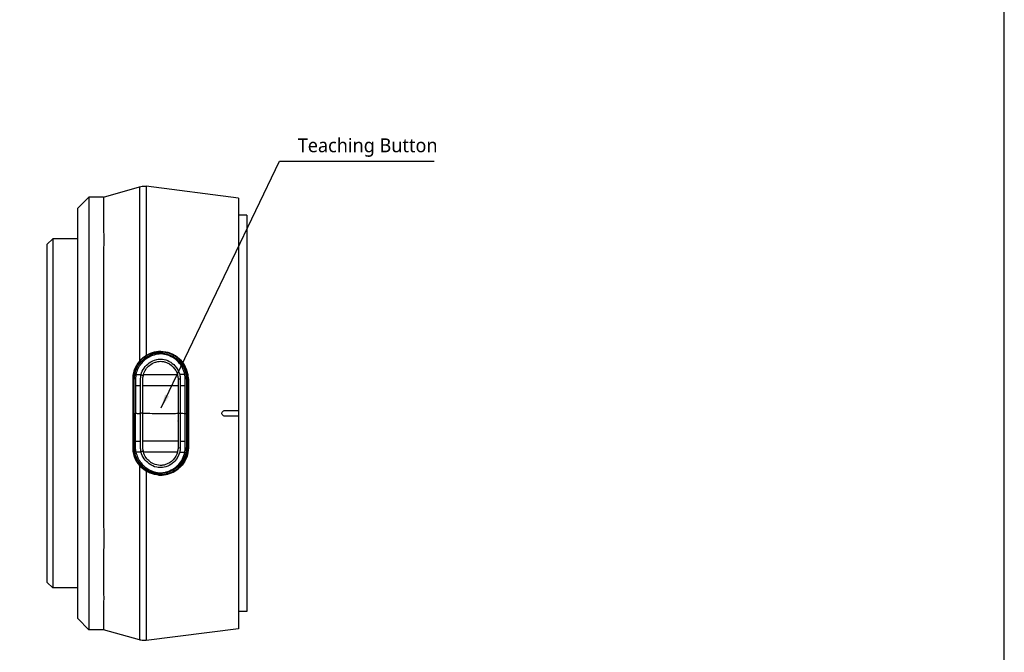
# Model space of a CAD drawing. Header units: millimetres. Extents: x 0 to 4378, y 0 to 2397.
# Tile 281 of 330: x 3597 to 3774, y 96 to 210. Entities that reach past the tile are written whole.
import ezdxf
from ezdxf.enums import TextEntityAlignment as Align

# ---------------------------------------------------------------- set-up
doc = ezdxf.new("R2010")
doc.units = ezdxf.units.MM
doc.header["$LTSCALE"] = 0.2
doc.layers.add('05_Section Line', color=3, linetype='Continuous')
doc.styles.add('Rainbow-2.5 Style', font='malgunsl.ttf')
doc.dimstyles.new('Rainbow-2.5 Style$7', dxfattribs={"dimtxt": 2.5, "dimasz": 2.5, "dimexe": 1, "dimexo": 1, "dimgap": 1, "dimtad": 1, "dimdsep": 46, "dimtxsty": 'Rainbow-2.5 Style', "dimcen": 0, "dimclrd": 251, "dimclre": 251, "dimclrt": 7, "dimazin": 3, "dimtp": 0.1, "dimtm": 0.1, "dimtfac": 0.71, "dimtmove": 0, "dimatfit": 3, "dimfxl": 1, "dimlwd": -1, "dimlwe": -1, "dimarcsym": 1})

# ---------------------------------------------------------------- blocks, each defined once
blk = doc.blocks.new('A$Ca39800c7')
for p, q in [((-25.85, 74.75), (-19.37, 76.6)), ((-18.17, 76.69), (-18.17, 76.69)), ((-1.5, 74.57), (-18.17, 76.69)), ((-30.5, 72.75), (-28.5, 74.75)), ((-28.5, 74.75), (-28.5, -3.25)), ((-25.85, 74.75), (-28.5, 74.75)), ((-1.5, 74.57), (-1.5, 36.25)), ((-30.5, -1.25), (-30.5, 72.75)), ((0, 71.5), (-1.5, 71.5)), ((0, 71.5), (0, 0)), ((-36, 66.23), (-35, 67.23)), ((-36, 5.27), (-36, 66.23)), ((-35, 67.23), (-35, 4.27)), ((-30.5, 67.23), (-35, 67.23)), ((-18.17, 62.68), (-18.17, 62.68)), ((-18.17, 49.74), (-18.17, 49.74)), ((-15.61, 46.79), (-15.61, 46.62)), ((-10.54, 41.98), (-10.54, 35.84)), ((-10.54, 35.84), (-10.54, 29.52)), ((-4, 36.25), (-1.5, 36.25)), ((-1.5, 36.25), (-1.5, 35.25)), ((-1.5, 35.25), (-4, 35.25)), ((-1.5, 35.25), (-1.5, -3.07)), ((-18.17, 25.29), (-18.17, 25.29)), ((-18.17, 24.89), (-18.17, 24.89)), ((-18.17, 24.89), (-18.17, 24.89)), ((-15.61, 24.87), (-15.61, 24.7)), ((-18.17, 21.76), (-18.17, 21.76)), ((-18.17, 12.32), (-18.17, 12.32)), ((-18.17, 8.82), (-18.17, 8.82)), ((-18.17, 8.19), (-18.17, 8.19)), ((-36, 5.27), (-35, 4.27)), ((-30.5, 4.27), (-35, 4.27)), ((-18.17, 2.9), (-18.17, 2.9)), ((0, 0), (-1.5, 0)), ((-30.5, -1.25), (-28.5, -3.25)), ((-25.84, -3.25), (-28.5, -3.25)), ((-19.37, -5.1), (-25.84, -3.25)), ((-1.5, -3.07), (-18.17, -5.19))]:
    blk.add_line(p, q)
for centre, radius, start, end in [((-15.59, 42.1), 1, 140.3419, 140.3443), ((-15.59, 42.1), 0.784, 125.4561, 125.4593), ((-12.54, 39.1), 1.5, 85.1175, 85.1294), ((-17, 37.75), 5.7, 323.6536, 323.6599), ((-12.54, 32.4), 1.5, 274.8714, 274.8833), ((-15.59, 29.4), 1, 220.0674, 220.0698), ((-15.59, 29.4), 0.784, 235.2418, 235.2452)]:
    blk.add_arc(centre, radius, start, end)
for centre, major_axis, ratio, start_param, end_param in [((-19.01, 42.67), (-0.32, 0.245), 0.075438, 3.612818, 4.930109), ((-13.89, 42.31), (-4.85, -0.48), 0.710711, 6.022517, 6.101881), ((-13.45, 42.74), (-9.2, 0), 0.000256, 4.463745, 4.565677), ((-12.09, 42.04), (0.358, 0.027), 0.131782, 3.604181, 4.930859), ((-10.48, 35.68), (0.18, -41.49), 0.036589, 4.559242, 4.590015), ((-13.34, 40.72), (9.2, 0), 0.001532, 1.32558, 1.425488), ((-19.08, 35.76), (0.357, 0.005), 0.003776, 0.498716, 1.824805), ((-12.1, 35.76), (-0.355, 0), 0.003264, 0.504073, 1.825381), ((-10.5, 35.81), (-0.18, -41.43), 0.03628, 4.834741, 4.865555), ((-13.34, 30.77), (-9.2, 0), 0.001532, 1.716105, 1.816012), ((-19, 28.81), (0.316, 0.251), 0.0374, 4.493693, 5.810616), ((-13.89, 29.18), (-4.85, 0.48), 0.710711, 0.181304, 0.260667), ((-12.09, 29.46), (-0.358, 0.024), 0.119275, 4.493179, 5.819857), ((-13.45, 28.76), (-9.2, 0), 0.000256, 1.717508, 1.81944)]:
    blk.add_ellipse(centre, major_axis=major_axis, ratio=ratio, start_param=start_param, end_param=end_param)
for points, knots in [([(-19.37, 76.6), (-19.05, 76.69), (-18.72, 76.73), (-18.32, 76.71), (-18.24, 76.7), (-18.17, 76.69)], [0, 0, 0, 0, 0.0981981, 0.0981981, 0.1210621, 0.1210621, 0.1210621, 0.1210621]), ([(-19.37, 76.6), (-19.37, 76.6), (-19.37, 76.6), (-19.37, 76.59), (-19.37, 76.58), (-19.37, 76.54), (-19.37, 76.49), (-19.37, 76.21), (-19.37, 75.39), (-19.37, 74.66), (-19.37, 74.47), (-19.37, 74.29), (-19.37, 74.12), (-19.37, 73.55), (-19.37, 72.98), (-19.37, 72.51), (-19.37, 71.94), (-19.37, 71.52), (-19.37, 71.31), (-19.37, 69.79), (-19.37, 68.51), (-19.37, 67.9), (-19.37, 67.72), (-19.37, 67.59), (-19.37, 67.53), (-19.37, 67.05), (-19.37, 66.34), (-19.37, 65.32), (-19.37, 63.99), (-19.37, 63.13), (-19.37, 62.9), (-19.37, 62.77), (-19.37, 62.64), (-19.37, 62.51), (-19.37, 60.94), (-19.37, 59.26), (-19.37, 57.52), (-19.37, 55.97), (-19.37, 54), (-19.37, 51.58), (-19.37, 50.78), (-19.37, 49.72), (-19.37, 48.38), (-19.37, 47.44), (-19.37, 46.37), (-19.37, 45.16)], [-0.5075968, -0.5075968, -0.5075968, -0.5075968, -0.5, -0.5, -0.5, -0.4848641, -0.4848641, -0.4848641, -0.3973591, -0.3973591, -0.3973591, -0.375, -0.375, -0.375, -0.3465594, -0.3465594, -0.3465594, -0.3125, -0.3125, -0.3125, -0.2645883, -0.2645883, -0.2645883, -0.25, -0.25, -0.25, -0.21875, -0.21875, -0.21875, -0.1875, -0.1875, -0.1875, -0.1826751, -0.1826751, -0.1826751, -0.125, -0.125, -0.125, -0.0625, -0.0625, -0.0625, -0.0258077, -0.0258077, -0.0258077, 0, 0, 0, 0]), ([(-18.17, 76.69), (-18.17, 76.69), (-18.17, 76.69), (-18.17, 76.68), (-18.17, 76.64), (-18.17, 76.4), (-18.17, 75.98), (-18.17, 75.55), (-18.17, 74.93), (-18.17, 74.15), (-18.17, 73.36), (-18.17, 72.4), (-18.17, 71.27), (-18.17, 70.14), (-18.17, 68.83), (-18.17, 67.39), (-18.17, 65.95), (-18.17, 64.37), (-18.17, 62.66), (-18.17, 60.94), (-18.17, 59.08), (-18.17, 57.15), (-18.17, 53.75), (-18.17, 50.05), (-18.17, 46.17)], [-0.5034941, -0.5034941, -0.5034941, -0.5034941, -0.4959406, -0.4959406, -0.4959406, -0.4320026, -0.4320026, -0.4320026, -0.3680646, -0.3680646, -0.3680646, -0.3041266, -0.3041266, -0.3041266, -0.2401886, -0.2401886, -0.2401886, -0.1762506, -0.1762506, -0.1762506, -0.1123126, -0.1123126, -0.1123126, 0, 0, 0, 0]), ([(-25.85, 74.75), (-25.85, 74.75), (-25.84, 74.74), (-25.84, 74.67), (-25.84, 74.6), (-25.83, 74.43), (-25.83, 74.34), (-25.82, 74), (-25.82, 73.68), (-25.82, 72.93), (-25.83, 72.53), (-25.84, 71.61), (-25.84, 71.09), (-25.83, 69.73), (-25.82, 68.85), (-25.81, 67.31), (-25.81, 66.7), (-25.82, 65.08), (-25.83, 64.02), (-25.85, 61.01), (-25.83, 58.96), (-25.81, 54.29), (-25.83, 51.65), (-25.84, 47.89), (-25.84, 46.88), (-25.84, 44.14), (-25.84, 42.38), (-25.84, 40.11), (-25.84, 39.6), (-25.84, 38.48), (-25.84, 37.87), (-25.84, 36.61), (-25.84, 35.96), (-25.84, 34.91), (-25.84, 34.51), (-25.84, 33.97), (-25.84, 33.83), (-25.84, 32.33), (-25.83, 30.97), (-25.81, 25.3), (-25.85, 21.13), (-25.82, 15.94), (-25.81, 14.64), (-25.81, 12.6), (-25.81, 11.82), (-25.83, 8.91), (-25.85, 6.94), (-25.82, 3.98), (-25.81, 2.87), (-25.82, 0.91), (-25.83, 0.07), (-25.84, -1.29), (-25.84, -1.82), (-25.84, -2.51), (-25.84, -2.73), (-25.84, -3.07), (-25.84, -3.17), (-25.84, -3.24), (-25.84, -3.25), (-25.84, -3.25)], [-18.187613, -18.187613, -18.187613, -18.187613, -18.013356, -18.013356, -17.752865, -17.752865, -17.569307, -17.569307, -17.129255, -17.129255, -16.762146, -16.762146, -16.387459, -16.387459, -15.882593, -15.882593, -15.586977, -15.586977, -15.126345, -15.126345, -14.357922, -14.357922, -13.491729, -13.491729, -13.178557, -13.178557, -12.649887, -12.649887, -12.498415, -12.498415, -12.318089, -12.318089, -12.124815, -12.124815, -12.007373, -12.007373, -11.964756, -11.964756, -11.555527, -11.555527, -10.242526, -10.242526, -9.787003, -9.787003, -9.494757, -9.494757, -8.658648, -8.658648, -8.069674, -8.069674, -7.481399, -7.481399, -6.943069, -6.943069, -6.570845, -6.570845, -6.198458, -6.198458, -6.048973, -6.048973, -6.048973, -6.048973]), ([(-15.61, 46.79), (-16.33, 46.79), (-17.04, 46.63), (-17.68, 46.34), (-18.32, 46.05), (-18.9, 45.61), (-19.37, 45.06)], [-96.425052, -96.425052, -96.425052, -96.425052, -94.283051, -94.283051, -94.283051, -92.14105, -92.14105, -92.14105, -92.14105]), ([(-18.17, 46.17), (-18.22, 46.14), (-18.27, 46.11), (-18.39, 46.03), (-18.44, 46), (-18.6, 45.88), (-18.7, 45.8), (-19.09, 45.48), (-19.29, 45.26), (-19.37, 45.16)], [-0.06400045, -0.06400045, -0.06400045, -0.06400045, -0.05698624, -0.05698624, -0.05040221, -0.05040221, -0.03728617, -0.03728617, -0.00001779, -0.00001779, -0.00001779, -0.00001779]), ([(-15.61, 46.62), (-15.96, 46.62), (-16.3, 46.57), (-16.63, 46.49), (-16.96, 46.41), (-17.29, 46.3), (-17.6, 46.15), (-17.6, 46.15), (-17.61, 46.14), (-17.61, 46.14), (-18.23, 45.84), (-18.79, 45.4), (-19.24, 44.86)], [-41.323422, -41.323422, -41.323422, -41.323422, -40.272392, -40.272392, -40.272392, -39.2015, -39.2015, -39.2015, -39.181422, -39.181422, -39.181422, -37.039421, -37.039421, -37.039421, -37.039421]), ([(-11.19, 42.74), (-11.33, 43.58), (-11.74, 44.37), (-12.93, 45.62), (-13.7, 46.08), (-14.95, 46.42), (-15.38, 46.48), (-16.23, 46.42), (-16.64, 46.31), (-17.43, 46.02), (-17.8, 45.82), (-18.49, 45.33), (-18.8, 45.03), (-19.07, 44.7)], [20.788547, 20.788547, 20.788547, 20.788547, 23.444982, 23.444982, 26.101901, 26.101901, 27.43036, 27.43036, 28.758819, 28.758819, 30.087278, 30.087278, 31.415738, 31.415738, 31.415738, 31.415738]), ([(-10.54, 41.98), (-10.55, 42.56), (-10.66, 43.15), (-11.09, 44.24), (-11.4, 44.75), (-12.21, 45.66), (-12.71, 46.06), (-13.85, 46.63), (-14.46, 46.81), (-15.63, 46.92), (-16.17, 46.89), (-17.21, 46.65), (-17.71, 46.45), (-18.17, 46.17)], [-1.063022, -1.063022, -1.063022, -1.063022, -0.884806, -0.884806, -0.707382, -0.707382, -0.517464, -0.517464, -0.327347, -0.327347, -0.164239, -0.164239, -0.000391, -0.000391, -0.000391, -0.000391]), ([(-10.71, 43.02), (-10.77, 43.28), (-10.84, 43.54), (-11.21, 44.39), (-11.59, 44.95), (-12.99, 46.35), (-14.3, 46.9), (-15.63, 46.89), (-16.01, 46.89), (-16.39, 46.84), (-16.76, 46.75)], [-6.828206, -6.828206, -6.828206, -6.828206, -6.019079, -6.019079, -4.012719, -4.012719, 0, 0, 0, 1.155097, 1.155097, 1.155097, 1.155097]), ([(-10.69, 35.75), (-10.69, 36.33), (-10.69, 37), (-10.69, 37.67), (-10.69, 37.75), (-10.68, 38.24), (-10.68, 38.73), (-10.7, 40.12), (-10.64, 41.01), (-10.69, 41.9), (-10.7, 42.16), (-10.72, 42.41), (-10.9, 43.81), (-11.53, 44.87), (-13.02, 46.14), (-14.1, 46.67), (-15.26, 46.79), (-15.61, 46.79)], [-110.190469, -110.190469, -110.190469, -110.190469, -108.47688, -108.211247, -108.211247, -108.211247, -106.754335, -106.754335, -104.09027, -104.09027, -104.09027, -103.311035, -103.311035, -99.867736, -99.867736, -97.495612, -96.425052, -96.425052, -96.425052, -96.425052]), ([(-15.61, 46.62), (-15.61, 46.62), (-15.6, 46.62), (-15.6, 46.62), (-15.25, 46.62), (-14.9, 46.58), (-14.56, 46.49), (-13.8, 46.31), (-13.1, 45.94), (-12.51, 45.43), (-12.51, 45.43), (-12.5, 45.43), (-12.5, 45.42), (-11.65, 44.68), (-11.07, 43.63), (-10.96, 42.53), (-10.96, 42.52), (-10.96, 42.52), (-10.96, 42.51), (-10.9, 41.96), (-10.89, 41.4), (-10.89, 40.84), (-10.9, 40.28), (-10.91, 39.72), (-10.9, 39.15), (-10.9, 38.59), (-10.9, 38.02), (-10.9, 37.45), (-10.9, 36.88), (-10.9, 36.32), (-10.9, 35.75)], [-13.766731, -13.766731, -13.766731, -13.766731, -13.746995, -13.746995, -13.746995, -12.677572, -12.677572, -12.677572, -10.325221, -10.325221, -10.325221, -10.30933, -10.30933, -10.30933, -6.88347, -6.88347, -6.88347, -6.871665, -6.871665, -6.871665, -5.161042, -5.161042, -5.161042, -3.441356, -3.441356, -3.441356, -1.714274, -1.714274, -1.714274, 0, 0, 0, 0]), ([(-19.37, 45.06), (-19.89, 44.44), (-20.25, 43.7), (-20.6, 42.14), (-20.51, 41.34), (-20.53, 39.76), (-20.53, 38.16), (-20.53, 36.56), (-20.53, 35.75)], [-92.14105, -92.14105, -92.14105, -92.14105, -89.768052, -89.768052, -87.395054, -87.395054, -85.022055, -82.649057, -82.649057, -82.649057, -82.649057]), ([(-19.37, 45.16), (-19.78, 44.69), (-20.09, 44.14), (-20.4, 43.26), (-20.48, 42.96), (-20.55, 42.5), (-20.56, 42.34), (-20.58, 42.03), (-20.58, 41.92), (-20.58, 41.72)], [-0.4608596, -0.4608596, -0.4608596, -0.4608596, -0.2319778, -0.2319778, -0.1176594, -0.1176594, -0.0605125, -0.0605125, -0.000004, -0.000004, -0.000004, -0.000004]), ([(-20.3, 35.76), (-20.3, 36.54), (-20.3, 37.32), (-20.3, 38.1), (-20.3, 38.88), (-20.3, 39.66), (-20.29, 40.43), (-20.29, 40.44), (-20.29, 40.44), (-20.29, 40.44), (-20.29, 41.21), (-20.35, 41.99), (-20.22, 42.75), (-20.22, 42.75), (-20.22, 42.76), (-20.22, 42.76), (-20.15, 43.15), (-20.03, 43.52), (-19.86, 43.87), (-19.7, 44.23), (-19.49, 44.56), (-19.24, 44.86)], [27.547428, 27.547428, 27.547428, 27.547428, 29.915632, 29.915632, 29.915632, 32.28311, 32.28311, 32.28311, 32.293424, 32.293424, 32.293424, 34.650769, 34.650769, 34.650769, 34.666423, 34.666423, 34.666423, 35.852922, 35.852922, 35.852922, 37.039421, 37.039421, 37.039421, 37.039421]), ([(-19.07, 44.7), (-19.11, 44.66), (-19.14, 44.62), (-19.2, 44.54), (-19.24, 44.49), (-19.32, 44.37), (-19.38, 44.29), (-19.47, 44.14), (-19.5, 44.08), (-19.58, 43.94), (-19.62, 43.86), (-19.79, 43.5), (-19.92, 43.14), (-19.99, 42.74)], [0, 0, 0, 0, 0.0146911, 0.0146911, 0.0270405, 0.0270405, 0.0580232, 0.0580232, 0.077436, 0.077436, 0.1037284, 0.1037284, 0.1923821, 0.1923821, 0.1923821, 0.1923821]), ([(-19.07, 42.75), (-18.88, 43.59), (-18.32, 44.33), (-17.63, 44.83), (-17.22, 45.13), (-16.75, 45.35), (-16.26, 45.46), (-15.92, 45.54), (-15.56, 45.56), (-15.21, 45.51), (-14.35, 45.41), (-13.55, 44.96), (-12.96, 44.33), (-12.54, 43.89), (-12.25, 43.33), (-12.1, 42.74)], [6.83821, 6.83821, 6.83821, 6.83821, 9.362067, 9.362067, 9.362067, 10.842339, 10.842339, 10.842339, 11.887217, 11.887217, 11.887217, 14.411544, 14.411544, 14.411544, 16.204654, 16.204654, 16.204654, 16.204654]), ([(-18.66, 42.74), (-18.48, 43.4), (-18.06, 43.99), (-17.52, 44.41), (-17.23, 44.65), (-16.9, 44.84), (-16.54, 44.96), (-16.45, 45), (-16.36, 45.02), (-16.26, 45.05)], [7.141582, 7.141582, 7.141582, 7.141582, 9.362054, 9.362054, 9.362054, 10.573628, 10.573628, 10.573628, 10.889931, 10.889931, 10.889931, 10.889931]), ([(-16.26, 45.05), (-15.97, 45.12), (-15.66, 45.15), (-15.15, 45.11), (-14.96, 45.07), (-14.77, 45.02)], [10.889931, 10.889931, 10.889931, 10.889931, 11.886462, 11.886462, 12.517617, 12.517617, 12.517617, 12.517617]), ([(-14.77, 45.02), (-14.21, 44.85), (-13.7, 44.52), (-12.92, 43.72), (-12.65, 43.25), (-12.52, 42.74)], [12.517617, 12.517617, 12.517617, 12.517617, 14.410588, 14.410588, 16.122649, 16.122649, 16.122649, 16.122649]), ([(-19.99, 42.74), (-20, 42.7), (-20, 42.67), (-20, 42.64), (-20.05, 42.34), (-20.06, 42.04), (-20.07, 41.74), (-20.08, 41.41), (-20.07, 41.07), (-20.07, 40.74)], [33.655801, 33.655801, 33.655801, 33.655801, 33.760716, 33.760716, 33.760716, 34.688162, 34.688162, 34.688162, 35.720545, 35.720545, 35.720545, 35.720545]), ([(-19.18, 40.74), (-19.18, 40.83), (-19.18, 40.92), (-19.18, 41.02), (-19.18, 41.03), (-19.18, 41.05), (-19.18, 41.07), (-19.18, 41.18), (-19.17, 41.3), (-19.17, 41.41), (-19.17, 41.52), (-19.17, 41.63), (-19.17, 41.74), (-19.16, 41.85), (-19.16, 41.96), (-19.15, 42.07), (-19.15, 42.19), (-19.14, 42.3), (-19.12, 42.41), (-19.11, 42.52), (-19.09, 42.63), (-19.07, 42.75)], [4.856578, 4.856578, 4.856578, 4.856578, 5.128657, 5.128657, 5.128657, 5.185049, 5.185049, 5.185049, 5.513346, 5.513346, 5.513346, 5.841966, 5.841966, 5.841966, 6.171736, 6.171736, 6.171736, 6.503514, 6.503514, 6.503514, 6.83821, 6.83821, 6.83821, 6.83821]), ([(-18.66, 42.74), (-18.46, 42.74), (-18.25, 42.74), (-18.05, 42.74), (-17.23, 42.74), (-16.4, 42.74), (-15.56, 42.74), (-15.55, 42.74), (-15.54, 42.74), (-15.52, 42.74), (-14.68, 42.74), (-13.83, 42.74), (-13.03, 42.74), (-12.86, 42.74), (-12.69, 42.74), (-12.52, 42.74)], [-8.25646, -8.25646, -8.25646, -8.25646, -7.624618, -7.624618, -7.624618, -5.1247, -5.1247, -5.1247, -5.082989, -5.082989, -5.082989, -2.541442, -2.541442, -2.541442, -1.992945, -1.992945, -1.992945, -1.992945]), ([(-12.52, 42.74), (-12.49, 42.63), (-12.47, 42.52), (-12.45, 42.41), (-12.43, 42.3), (-12.42, 42.19), (-12.41, 42.08), (-12.41, 42.05), (-12.41, 42.02), (-12.41, 42)], [16.1226828, 16.1226828, 16.1226828, 16.1226828, 16.4885012, 16.4885012, 16.4885012, 16.8511653, 16.8511653, 16.8511653, 16.9347143, 16.9347143, 16.9347143, 16.9347143]), ([(-12.1, 42.74), (-12.08, 42.63), (-12.06, 42.52), (-12.04, 42.41), (-12.03, 42.3), (-12.02, 42.19), (-12.01, 42.08), (-12.01, 42.05), (-12.01, 42.03), (-12.01, 42)], [16.2046565, 16.2046565, 16.2046565, 16.2046565, 16.5350251, 16.5350251, 16.5350251, 16.8635253, 16.8635253, 16.8635253, 16.9347143, 16.9347143, 16.9347143, 16.9347143]), ([(-10.71, 43.02), (-10.67, 42.83), (-10.65, 42.63), (-10.61, 42.24), (-10.59, 42.04), (-10.58, 41.84)], [0, 0, 0, 0, 0.0591657, 0.0591657, 0.1183326, 0.1183326, 0.1183326, 0.1183326]), ([(-20.58, 41.72), (-20.58, 39.73), (-20.58, 37.74), (-20.58, 33.75), (-20.58, 31.77), (-20.58, 29.78)], [0, 0, 0, 0, 0.604975, 0.604975, 1.212492, 1.212492, 1.212492, 1.212492]), ([(-18.77, 40.74), (-18.77, 40.76), (-18.77, 40.78), (-18.77, 41.36), (-18.79, 41.91), (-18.72, 42.46)], [5.06648, 5.06648, 5.06648, 5.06648, 5.128657, 5.128657, 6.83821, 6.83821, 6.83821, 6.83821]), ([(-12.41, 42), (-12.41, 41.81), (-12.41, 41.54), (-12.41, 41.15), (-12.41, 40.94), (-12.41, 40.74)], [0, 0, 0, 0, 0.0569111, 0.0569111, 0.1273668, 0.1273668, 0.1273668, 0.1273668]), ([(-10.58, 29.65), (-10.56, 31.68), (-10.59, 33.71), (-10.6, 37.99), (-10.56, 39.82), (-10.58, 41.84)], [-1.156807, -1.156807, -1.156807, -1.156807, -0.607264, -0.607264, 0, 0, 0, 0]), ([(-20.07, 40.74), (-20.06, 39.91), (-20.07, 39.09), (-20.07, 37.43), (-20.07, 36.6), (-20.07, 35.77)], [35.720723, 35.720723, 35.720723, 35.720723, 38.259702, 38.259702, 40.798705, 40.798705, 40.798705, 40.798705]), ([(-19.17, 35.76), (-19.17, 36.59), (-19.17, 37.42), (-19.17, 38.67), (-19.17, 39.09), (-19.17, 39.91), (-19.18, 40.33), (-19.18, 40.74)], [-0.4980541, -0.4980541, -0.4980541, -0.4980541, -0.2482966, -0.2482966, -0.1249533, -0.1249533, -0.0001115, -0.0001115, -0.0001115, -0.0001115]), ([(-18.77, 35.77), (-18.77, 36.33), (-18.77, 36.89), (-18.77, 37.45), (-18.77, 38.01), (-18.77, 38.57), (-18.77, 39.13), (-18.77, 39.66), (-18.77, 40.2), (-18.77, 40.74)], [0, 0, 0, 0, 1.709554, 1.709554, 1.709554, 3.419104, 3.419104, 3.419104, 5.066451, 5.066451, 5.066451, 5.066451]), ([(-12.41, 40.74), (-12.89, 40.74), (-13.38, 40.74), (-13.88, 40.74), (-14.45, 40.74), (-15.03, 40.74), (-15.62, 40.74), (-16.44, 40.74), (-17.27, 40.74), (-18.13, 40.74), (-18.34, 40.74), (-18.56, 40.74), (-18.77, 40.74)], [1.942734, 1.942734, 1.942734, 1.942734, 3.510907, 3.510907, 3.510907, 5.294969, 5.294969, 5.294969, 7.771433, 7.771433, 7.771433, 8.384461, 8.384461, 8.384461, 8.384461]), ([(-12.01, 40.74), (-12.01, 40.33), (-12.01, 39.91), (-12.01, 39.08), (-12.01, 38.67), (-12.01, 37.42), (-12.01, 36.59), (-12.01, 35.76)], [-0.5003967, -0.5003967, -0.5003967, -0.5003967, -0.3749442, -0.3749442, -0.2498089, -0.2498089, 0, 0, 0, 0]), ([(-11.11, 35.75), (-11.11, 36.31), (-11.11, 36.86), (-11.11, 37.41), (-11.11, 37.96), (-11.11, 38.52), (-11.11, 39.07), (-11.12, 39.62), (-11.11, 40.18), (-11.11, 40.74)], [13.589461, 13.589461, 13.589461, 13.589461, 15.291102, 15.291102, 15.291102, 16.992719, 16.992719, 16.992719, 18.712231, 18.712231, 18.712231, 18.712231]), ([(-20.53, 35.75), (-20.53, 35.74), (-20.53, 34.94), (-20.53, 33.34), (-20.53, 31.74), (-20.51, 30.15), (-20.6, 29.35), (-20.25, 27.79), (-19.89, 27.05), (-19.37, 26.44)], [-137.742306, -137.742306, -137.742306, -137.742306, -137.735239, -135.362241, -132.989243, -132.989243, -130.616244, -130.616244, -128.243246, -128.243246, -128.243246, -128.243246]), ([(-19.24, 26.63), (-19.49, 26.94), (-19.7, 27.27), (-19.86, 27.62), (-20.03, 27.98), (-20.15, 28.35), (-20.22, 28.74), (-20.35, 29.5), (-20.29, 30.28), (-20.29, 31.06), (-20.3, 31.84), (-20.3, 32.61), (-20.3, 33.39), (-20.3, 33.4), (-20.3, 33.4), (-20.3, 33.41), (-20.3, 34.18), (-20.3, 34.96), (-20.3, 35.73), (-20.3, 35.74), (-20.3, 35.75), (-20.3, 35.76)], [-37.039421, -37.039421, -37.039421, -37.039421, -35.852961, -35.852961, -35.852961, -34.66644, -34.66644, -34.66644, -32.296832, -32.296832, -32.296832, -29.935323, -29.935323, -29.935323, -29.920458, -29.920458, -29.920458, -27.574383, -27.574383, -27.574383, -27.547428, -27.547428, -27.547428, -27.547428]), ([(-20.07, 35.77), (-19.97, 35.76), (-19.87, 35.76), (-19.77, 35.75), (-19.63, 35.75), (-19.49, 35.75), (-19.36, 35.75), (-19.3, 35.76), (-19.23, 35.76), (-19.17, 35.76)], [-1.0896743, -1.0896743, -1.0896743, -1.0896743, -0.7634499, -0.7634499, -0.7634499, -0.3184296, -0.3184296, -0.3184296, -0.1133023, -0.1133023, -0.1133023, -0.1133023]), ([(-20.07, 30.76), (-20.06, 31.59), (-20.07, 32.42), (-20.07, 34.09), (-20.07, 34.93), (-20.07, 35.77)], [35.720722, 35.720722, 35.720722, 35.720722, 38.259702, 38.259702, 40.798702, 40.798702, 40.798702, 40.798702]), ([(-19.18, 30.76), (-19.18, 31.17), (-19.17, 31.59), (-19.17, 32.42), (-19.17, 32.84), (-19.17, 34.09), (-19.17, 34.92), (-19.17, 35.76)], [-0.4984902, -0.4984902, -0.4984902, -0.4984902, -0.3746356, -0.3746356, -0.2508217, -0.2508217, -0.0000001, -0.0000001, -0.0000001, -0.0000001]), ([(-18.77, 30.76), (-18.77, 31.3), (-18.77, 31.84), (-18.77, 32.39), (-18.77, 33.51), (-18.77, 34.64), (-18.77, 35.77)], [-5.096168, -5.096168, -5.096168, -5.096168, -3.432831, -3.432831, -3.432831, 0, 0, 0, 0]), ([(-18.77, 35.77), (-18.19, 35.76), (-17.62, 35.76), (-17.06, 35.75), (-15.6, 35.75), (-14.2, 35.75), (-12.87, 35.75), (-12.71, 35.76), (-12.56, 35.76), (-12.41, 35.76)], [0.073579, 0.073579, 0.073579, 0.073579, 1.773456, 1.773456, 1.773456, 6.187837, 6.187837, 6.187837, 6.697304, 6.697304, 6.697304, 6.697304]), ([(-10.9, 35.75), (-10.9, 34.62), (-10.89, 33.48), (-10.91, 31.22), (-10.85, 30.09), (-11.07, 27.86), (-11.66, 26.81), (-13.36, 25.32), (-14.49, 24.87), (-15.61, 24.87)], [0, 0, 0, 0, 3.441683, 3.441683, 6.883366, 6.883366, 10.325049, 10.325049, 13.766731, 13.766731, 13.766731, 13.766731]), ([(-15.61, 24.7), (-15.26, 24.7), (-14.1, 24.83), (-13.02, 25.36), (-11.53, 26.62), (-10.9, 27.69), (-10.72, 29.08), (-10.7, 29.34), (-10.69, 29.6), (-10.64, 30.48), (-10.7, 31.38), (-10.68, 32.76), (-10.68, 33.25), (-10.69, 33.74), (-10.69, 33.83), (-10.69, 34.5), (-10.69, 35.17), (-10.69, 35.75), (-10.69, 35.75)], [-123.959245, -123.959245, -123.959245, -123.959245, -122.889524, -120.519259, -120.519259, -117.078659, -117.078659, -116.300035, -116.300035, -116.300035, -113.638059, -113.638059, -112.182288, -112.182288, -112.182288, -111.916864, -110.197458, -110.190469, -110.190469, -110.190469, -110.190469]), ([(-12.01, 35.76), (-12.01, 34.92), (-12.01, 34.09), (-12.01, 33.04), (-12.01, 32.83), (-12.01, 32.47), (-12.01, 32.31), (-12.01, 31.69), (-12.01, 31.22), (-12.01, 30.76)], [-0.5013435, -0.5013435, -0.5013435, -0.5013435, -0.2507469, -0.2507469, -0.1880948, -0.1880948, -0.1410476, -0.1410476, -0.0000391, -0.0000391, -0.0000391, -0.0000391]), ([(-11.11, 30.76), (-11.11, 31.31), (-11.12, 31.87), (-11.11, 32.43), (-11.11, 32.98), (-11.11, 33.53), (-11.11, 34.08), (-11.11, 34.64), (-11.11, 35.19), (-11.11, 35.74), (-11.11, 35.74), (-11.11, 35.75), (-11.11, 35.75)], [-18.712231, -18.712231, -18.712231, -18.712231, -16.997643, -16.997643, -16.997643, -15.300899, -15.300899, -15.300899, -13.604104, -13.604104, -13.604104, -13.589461, -13.589461, -13.589461, -13.589461]), ([(-4, 35.25), (-4.06, 35.25), (-4.13, 35.26), (-4.25, 35.31), (-4.31, 35.35), (-4.4, 35.44), (-4.44, 35.5), (-4.49, 35.62), (-4.5, 35.69), (-4.5, 35.81), (-4.49, 35.88), (-4.44, 36), (-4.4, 36.06), (-4.31, 36.15), (-4.25, 36.19), (-4.13, 36.24), (-4.06, 36.25), (-4, 36.25)], [0.1511512, 0.1511512, 0.1511512, 0.1511512, 0.1700527, 0.1700527, 0.1890362, 0.1890362, 0.2079284, 0.2079284, 0.2268206, 0.2268206, 0.2457128, 0.2457128, 0.264605, 0.264605, 0.2835884, 0.2835884, 0.3024899, 0.3024899, 0.3024899, 0.3024899]), ([(-19.99, 28.76), (-20, 28.79), (-20, 28.82), (-20, 28.86), (-20.05, 29.16), (-20.06, 29.45), (-20.07, 29.75), (-20.08, 30.08), (-20.07, 30.42), (-20.07, 30.76)], [33.655801, 33.655801, 33.655801, 33.655801, 33.760753, 33.760753, 33.760753, 34.688313, 34.688313, 34.688313, 35.720545, 35.720545, 35.720545, 35.720545]), ([(-19.07, 28.75), (-19.09, 28.87), (-19.11, 28.98), (-19.12, 29.09), (-19.14, 29.2), (-19.15, 29.31), (-19.15, 29.42), (-19.16, 29.53), (-19.16, 29.64), (-19.17, 29.75), (-19.17, 29.86), (-19.17, 29.98), (-19.17, 30.09), (-19.17, 30.2), (-19.18, 30.31), (-19.18, 30.42), (-19.18, 30.44), (-19.18, 30.46), (-19.18, 30.49), (-19.18, 30.58), (-19.18, 30.67), (-19.18, 30.76)], [-6.865662, -6.865662, -6.865662, -6.865662, -6.53091, -6.53091, -6.53091, -6.199058, -6.199058, -6.199058, -5.869205, -5.869205, -5.869205, -5.540502, -5.540502, -5.540502, -5.212131, -5.212131, -5.212131, -5.149247, -5.149247, -5.149247, -4.883582, -4.883582, -4.883582, -4.883582]), ([(-18.72, 29.03), (-18.79, 29.59), (-18.77, 30.15), (-18.77, 30.72), (-18.77, 30.74), (-18.77, 30.76)], [-6.865662, -6.865662, -6.865662, -6.865662, -5.149247, -5.149247, -5.096195, -5.096195, -5.096195, -5.096195]), ([(-12.41, 30.76), (-12.89, 30.76), (-13.38, 30.76), (-13.88, 30.76), (-14.45, 30.76), (-15.03, 30.76), (-15.62, 30.76), (-16.44, 30.76), (-17.27, 30.76), (-18.13, 30.76), (-18.34, 30.76), (-18.56, 30.76), (-18.77, 30.76)], [1.942734, 1.942734, 1.942734, 1.942734, 3.510907, 3.510907, 3.510907, 5.294969, 5.294969, 5.294969, 7.771433, 7.771433, 7.771433, 8.384461, 8.384461, 8.384461, 8.384461]), ([(-12.41, 30.76), (-12.41, 30.55), (-12.41, 30.34), (-12.41, 29.95), (-12.41, 29.68), (-12.41, 29.5)], [0, 0, 0, 0, 0.0616854, 0.0616854, 0.1115163, 0.1115163, 0.1115163, 0.1115163]), ([(-20.58, 29.78), (-20.58, 29.58), (-20.58, 29.48), (-20.56, 29.16), (-20.55, 29.01), (-20.48, 28.55), (-20.4, 28.24), (-20.1, 27.36), (-19.78, 26.81), (-19.37, 26.34)], [-0.3780935, -0.3780935, -0.3780935, -0.3780935, -0.3289343, -0.3289343, -0.2821356, -0.2821356, -0.188521, -0.188521, -0.000305, -0.000305, -0.000305, -0.000305]), ([(-19.99, 28.76), (-19.93, 28.42), (-19.82, 28.08), (-19.68, 27.77), (-19.67, 27.75), (-19.67, 27.74), (-19.66, 27.72), (-19.5, 27.39), (-19.31, 27.08), (-19.07, 26.8)], [-33.655651, -33.655651, -33.655651, -33.655651, -32.588177, -32.588177, -32.588177, -32.535769, -32.535769, -32.535769, -31.415738, -31.415738, -31.415738, -31.415738]), ([(-12.1, 28.76), (-12.25, 28.16), (-12.54, 27.61), (-12.96, 27.16), (-13.55, 26.53), (-14.35, 26.09), (-15.21, 25.98), (-15.56, 25.94), (-15.92, 25.96), (-16.26, 26.04), (-16.75, 26.14), (-17.22, 26.36), (-17.63, 26.66), (-18.32, 27.17), (-18.88, 27.9), (-19.07, 28.75)], [-16.234798, -16.234798, -16.234798, -16.234798, -14.441202, -14.441202, -14.441202, -11.916208, -11.916208, -11.916208, -10.870941, -10.870941, -10.870941, -9.390513, -9.390513, -9.390513, -6.865662, -6.865662, -6.865662, -6.865662]), ([(-19.07, 26.8), (-18.8, 26.47), (-18.49, 26.17), (-17.8, 25.67), (-17.43, 25.47), (-16.64, 25.18), (-16.23, 25.08), (-15.38, 25.02), (-14.95, 25.07), (-13.7, 25.42), (-12.93, 25.87), (-11.74, 27.12), (-11.33, 27.92), (-11.19, 28.76)], [-31.415738, -31.415738, -31.415738, -31.415738, -30.087278, -30.087278, -28.758819, -28.758819, -27.43036, -27.43036, -26.101901, -26.101901, -23.444982, -23.444982, -20.788547, -20.788547, -20.788547, -20.788547]), ([(-14.77, 26.48), (-14.96, 26.42), (-15.15, 26.38), (-15.75, 26.33), (-16.16, 26.4), (-16.54, 26.53), (-16.9, 26.66), (-17.23, 26.85), (-17.76, 27.27), (-17.98, 27.49), (-18.16, 27.74), (-18.39, 28.04), (-18.56, 28.39), (-18.66, 28.76)], [-12.546701, -12.546701, -12.546701, -12.546701, -11.915365, -11.915365, -10.602154, -10.602154, -10.602154, -9.390513, -9.390513, -8.401614, -8.401614, -8.401614, -7.169137, -7.169137, -7.169137, -7.169137]), ([(-12.52, 28.76), (-12.69, 28.76), (-12.86, 28.76), (-13.03, 28.76), (-13.83, 28.76), (-14.68, 28.76), (-15.52, 28.76), (-15.54, 28.76), (-15.55, 28.76), (-15.56, 28.76), (-16.4, 28.76), (-17.23, 28.76), (-18.05, 28.76), (-18.25, 28.76), (-18.46, 28.76), (-18.66, 28.76)], [1.992945, 1.992945, 1.992945, 1.992945, 2.541442, 2.541442, 2.541442, 5.082989, 5.082989, 5.082989, 5.1247, 5.1247, 5.1247, 7.624618, 7.624618, 7.624618, 8.25646, 8.25646, 8.25646, 8.25646]), ([(-10.54, 29.52), (-10.55, 28.96), (-10.65, 28.4), (-11.05, 27.35), (-11.33, 26.86), (-12.1, 25.94), (-12.59, 25.53), (-13.71, 24.92), (-14.32, 24.72), (-15.51, 24.58), (-16.08, 24.6), (-17.17, 24.83), (-17.69, 25.04), (-18.17, 25.33)], [0, 0, 0, 0, 0.170338, 0.170338, 0.339954, 0.339954, 0.529798, 0.529798, 0.719657, 0.719657, 0.888889, 0.888889, 1.059151, 1.059151, 1.059151, 1.059151]), ([(-15.92, 24.62), (-15.02, 24.57), (-14.1, 24.75), (-12.02, 25.84), (-10.99, 27.07), (-10.71, 28.49), (-10.71, 28.49), (-10.71, 28.49), (-10.64, 28.83), (-10.61, 29.18), (-10.59, 29.52)], [28.013075, 28.013075, 28.013075, 28.013075, 30.759987, 30.759987, 35.15427, 35.15427, 35.154322, 35.154322, 35.154322, 36.2034, 36.2034, 36.2034, 36.2034]), ([(-12.52, 28.76), (-12.65, 28.25), (-12.92, 27.77), (-13.7, 26.97), (-14.21, 26.64), (-14.77, 26.48)], [-16.152768, -16.152768, -16.152768, -16.152768, -14.440216, -14.440216, -12.546701, -12.546701, -12.546701, -12.546701]), ([(-12.41, 29.5), (-12.41, 29.47), (-12.41, 29.44), (-12.41, 29.42), (-12.42, 29.31), (-12.43, 29.2), (-12.45, 29.09), (-12.47, 28.98), (-12.49, 28.87), (-12.52, 28.76)], [-16.9650672, -16.9650672, -16.9650672, -16.9650672, -16.8814942, -16.8814942, -16.8814942, -16.518726, -16.518726, -16.518726, -16.1528025, -16.1528025, -16.1528025, -16.1528025]), ([(-12.01, 29.49), (-12.01, 29.47), (-12.01, 29.44), (-12.01, 29.42), (-12.02, 29.31), (-12.03, 29.2), (-12.04, 29.09), (-12.06, 28.98), (-12.08, 28.87), (-12.1, 28.76)], [-16.9650672, -16.9650672, -16.9650672, -16.9650672, -16.8938577, -16.8938577, -16.8938577, -16.565263, -16.565263, -16.565263, -16.2347997, -16.2347997, -16.2347997, -16.2347997]), ([(-10.59, 29.52), (-10.59, 29.54), (-10.59, 29.56), (-10.59, 29.61), (-10.58, 29.63), (-10.58, 29.65)], [-0.01285355, -0.01285355, -0.01285355, -0.01285355, -0.00642169, -0.00642169, 0, 0, 0, 0]), ([(-19.24, 26.63), (-18.79, 26.09), (-18.23, 25.65), (-17.61, 25.35), (-17.61, 25.35), (-17.6, 25.35), (-17.6, 25.34), (-17.29, 25.2), (-16.96, 25.08), (-16.63, 25), (-16.3, 24.92), (-15.96, 24.87), (-15.61, 24.87)], [37.039421, 37.039421, 37.039421, 37.039421, 39.181422, 39.181422, 39.181422, 39.2015, 39.2015, 39.2015, 40.272392, 40.272392, 40.272392, 41.323422, 41.323422, 41.323422, 41.323422]), ([(-19.37, 26.44), (-18.9, 25.88), (-18.32, 25.45), (-17.04, 24.86), (-16.33, 24.7), (-15.61, 24.7)], [-128.243246, -128.243246, -128.243246, -128.243246, -126.101245, -126.101245, -123.959245, -123.959245, -123.959245, -123.959245]), ([(-19.37, 26.34), (-19.37, 21.96), (-19.37, 17.76), (-19.37, 13.97), (-19.37, 11.99), (-19.37, 10.08), (-19.37, 8.33), (-19.37, 6.58), (-19.37, 4.98), (-19.37, 3.54), (-19.37, 2.09), (-19.37, 0.79), (-19.37, -0.32), (-19.37, -1.43), (-19.37, -2.34), (-19.37, -3.07), (-19.37, -3.81), (-19.37, -4.35), (-19.37, -4.69), (-19.37, -4.96), (-19.37, -5.1), (-19.37, -5.1)], [0, 0, 0, 0, 0.1205223, 0.1205223, 0.1205223, 0.1837668, 0.1837668, 0.1837668, 0.2470112, 0.2470112, 0.2470112, 0.3102557, 0.3102557, 0.3102557, 0.3735002, 0.3735002, 0.3735002, 0.4367446, 0.4367446, 0.4367446, 0.4888005, 0.4888005, 0.4888005, 0.4888005]), ([(-18.17, 25.33), (-18.22, 25.36), (-18.27, 25.39), (-18.39, 25.47), (-18.44, 25.5), (-18.6, 25.62), (-18.7, 25.7), (-19.09, 26.02), (-19.29, 26.24), (-19.37, 26.34)], [0.0000195, 0.0000195, 0.0000195, 0.0000195, 0.0187409, 0.0187409, 0.0363222, 0.0363222, 0.0713463, 0.0713463, 0.1704652, 0.1704652, 0.1704652, 0.1704652]), ([(-18.17, 25.33), (-18.17, 21.3), (-18.17, 17.43), (-18.17, 13.92), (-18.17, 11.93), (-18.17, 10.02), (-18.17, 8.27), (-18.17, 6.51), (-18.17, 4.91), (-18.17, 3.47), (-18.17, 2.02), (-18.17, 0.71), (-18.17, -0.4), (-18.17, -1.51), (-18.17, -2.43), (-18.17, -3.16), (-18.17, -3.89), (-18.17, -4.44), (-18.17, -4.78), (-18.17, -5.05), (-18.17, -5.19), (-18.17, -5.19)], [-1, -1, -1, -1, -0.8874103, -0.8874103, -0.8874103, -0.8234994, -0.8234994, -0.8234994, -0.7595886, -0.7595886, -0.7595886, -0.6956777, -0.6956777, -0.6956777, -0.6317668, -0.6317668, -0.6317668, -0.5678559, -0.5678559, -0.5678559, -0.5152333, -0.5152333, -0.5152333, -0.5152333]), ([(-18.17, -5.19), (-18.49, -5.23), (-18.82, -5.22), (-19.22, -5.14), (-19.29, -5.12), (-19.37, -5.1)], [0, 0, 0, 0, 0.0972186, 0.0972186, 0.1210634, 0.1210634, 0.1210634, 0.1210634])]:
    blk.add_open_spline(points, degree=3, knots=knots)
for points in [[(-19.37, 76.6), (-19.37, 76.6), (-19.37, 76.6), (-19.37, 76.6)], [(-19.24, 44.86), (-19.31, 44.95), (-19.37, 45.03), (-19.37, 45.06)], [(-19.24, 44.86), (-19.18, 44.81), (-19.13, 44.75), (-19.07, 44.7)], [(-19.99, 42.74), (-19.69, 42.74), (-19.38, 42.74), (-19.07, 42.75)], [(-11.12, 42.01), (-11.13, 42.26), (-11.14, 42.5), (-11.19, 42.74)], [(-11.11, 40.74), (-11.1, 41.16), (-11.1, 41.59), (-11.12, 42.01)], [(-19.18, 40.74), (-19.48, 40.74), (-19.78, 40.74), (-20.07, 40.74)], [(-12.41, 40.74), (-12.41, 39.09), (-12.41, 37.42), (-12.41, 35.76)], [(-20.53, 35.75), (-20.53, 35.75), (-20.43, 35.77), (-20.3, 35.76)], [(-20.53, 35.75), (-20.53, 35.75), (-20.53, 35.75), (-20.53, 35.75)], [(-20.3, 35.76), (-20.22, 35.75), (-20.15, 35.75), (-20.07, 35.77)], [(-12.41, 35.76), (-12.41, 34.09), (-12.41, 32.41), (-12.41, 30.76)], [(-12.01, 35.76), (-11.7, 35.76), (-11.4, 35.75), (-11.11, 35.75)], [(-11.11, 35.75), (-11.04, 35.75), (-10.97, 35.75), (-10.9, 35.75)], [(-10.9, 35.75), (-10.77, 35.75), (-10.69, 35.75), (-10.69, 35.75)], [(-20.07, 30.76), (-19.78, 30.76), (-19.48, 30.76), (-19.18, 30.76)], [(-11.12, 29.48), (-11.1, 29.91), (-11.1, 30.33), (-11.11, 30.76)], [(-19.07, 28.75), (-19.38, 28.76), (-19.69, 28.76), (-19.99, 28.76)], [(-11.19, 28.76), (-11.14, 29), (-11.13, 29.24), (-11.12, 29.48)], [(-19.37, 26.44), (-19.37, 26.47), (-19.31, 26.55), (-19.24, 26.63)], [(-19.24, 26.63), (-19.18, 26.69), (-19.13, 26.74), (-19.07, 26.8)], [(-19.37, -5.1), (-19.37, -5.1), (-19.37, -5.1), (-19.37, -5.1)]]:
    blk.add_open_spline(points, degree=3)
blk = doc.blocks.new('A$C04cd0c3c1123')
at = {"layer": '05_Section Line', "linetype": 'Continuous'}
blk.add_lwpolyline([(410, 10), (410, 287), (10, 287), (10, 10)], close=True, dxfattribs=at)
at = {"linetype": 'Continuous', "style": 'Rainbow-2.5 Style'}
for tag, p in [('PART_NAME', (371.5, 54.62)), ('DRAWING_NO', (364.5, 45.87)), ('REV', (401.25, 45.87)), ('제도', (383.75, 37.06)), ('DATE_1', (401.25, 37.06)), ('SCALE', (340, 34.5)), ('MATERIAL', (361, 34.5)), ('검도', (383.75, 30.06)), ('DATE_2', (401.25, 30.06)), ('승인', (383.75, 23.06)), ('DATE_3', (401.25, 23.06)), ('REFERENCE', (361, 20.5)), ('PAGE', (383.75, 16.12))]:
    blk.add_attdef(tag, text='', height=2.5, dxfattribs=at).set_placement(p, align=Align.MIDDLE_CENTER)

msp = doc.modelspace()

# ---------------------------------------------------------------- block references
for name, p in [('A$C04cd0c3c1123', (3364, 0)), ('A$Ca39800c7', (3637.464, 103.276))]:
    msp.add_blockref(name, p)

# ---------------------------------------------------------------- texts
at = {"insert": (3646.628, 185.264), "char_height": 2.5, "attachment_point": 7, "style": 'Rainbow-2.5 Style'}
msp.add_mtext('Teaching Button', dxfattribs=at)

# ---------------------------------------------------------------- leaders
at = {"annotation_type": 0, "has_hookline": 1, "hookline_direction": 0, "text_width": 24.572}
msp.add_leader([(3621.994, 139.993), (3643.328, 184.464), (3645.828, 184.464)], dimstyle='Rainbow-2.5 Style$7', override={"dimgap": 0.8, "dimtad": 1}, dxfattribs=at)

doc.saveas('drawing.dxf')
